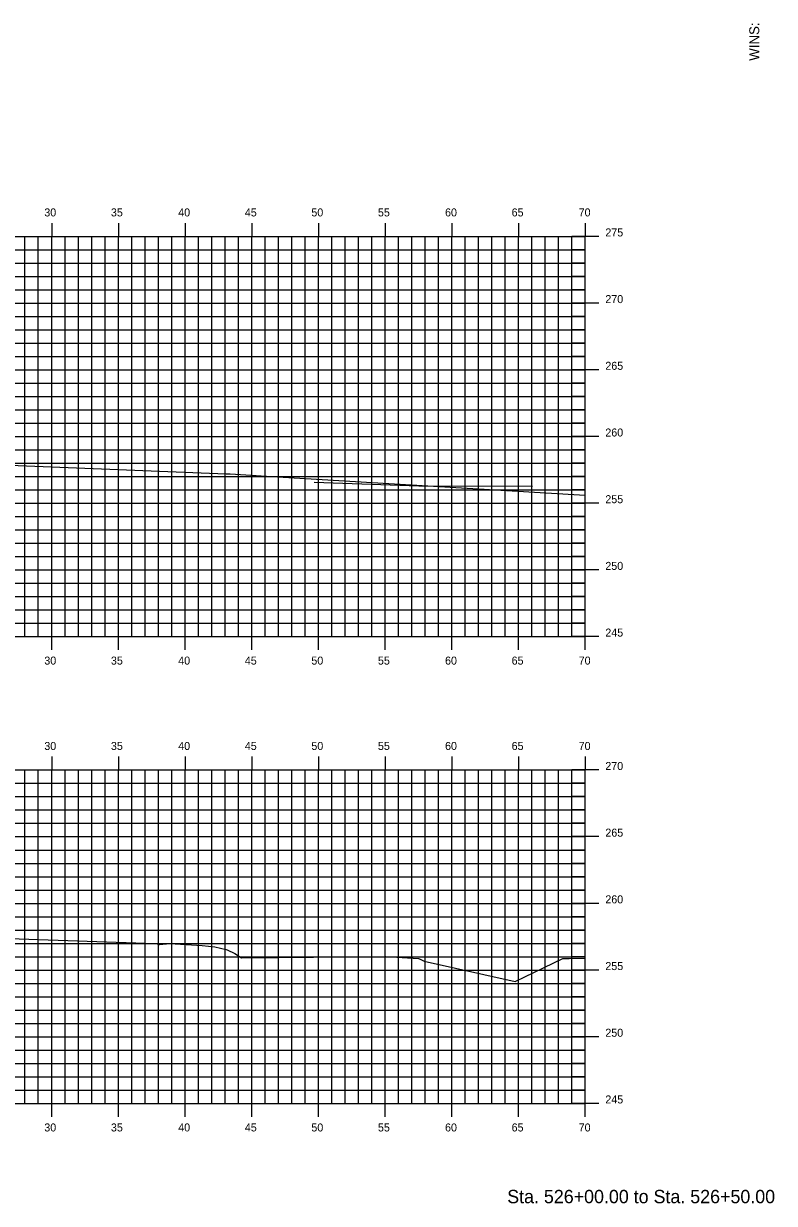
# Model space of a CAD drawing. Extents: x 1170543 to 1177585, y 609599 to 610623.
# Drawn here: x 1175976.5 to 1176032.8, y 610270.3 to 610358.8 of the extents above; entities that cross this region are included whole.
import ezdxf

# ---------------------------------------------------------------- set-up
doc = ezdxf.new("R2010")
doc.units = 0
for name, color, linetype in [('BORDER', 7, 'Continuous'), ('D_Utilities_UG_Water_Shutoff', 7, 'Continuous'), ('H_V ANNOTATION', 7, 'Continuous'), ('MAJOR', 7, 'Continuous'), ('MINOR', 7, 'Continuous'), ('S_Roadway_Centerline', 7, 'Continuous')]:
    doc.layers.add(name, color=color, linetype=linetype)

msp = doc.modelspace()

# ---------------------------------------------------------------- linework, layer by layer
at = {"layer": 'D_Utilities_UG_Water_Shutoff'}
msp.add_lwpolyline([(1175998.301, 610324.375), (1176006.146, 610324.112), (1176014.662, 610324.083)], dxfattribs=at)
at = {"layer": 'MAJOR'}
for p, q in [((1175978.628, 610343.803), (1175978.628, 610342.801)), ((1175983.628, 610343.803), (1175983.628, 610342.801)), ((1175988.628, 610343.803), (1175988.628, 610342.801)), ((1175993.628, 610343.803), (1175993.628, 610342.801)), ((1175998.628, 610343.803), (1175998.628, 610342.801)), ((1176003.628, 610343.803), (1176003.628, 610342.801)), ((1176008.628, 610343.803), (1176008.628, 610342.801)), ((1176013.628, 610343.803), (1176013.628, 610342.801)), ((1176018.628, 610343.803), (1176018.628, 610342.801)), ((1175878.628, 610342.801), (1176018.628, 610342.801)), ((1175878.628, 610342.801), (1176018.628, 610342.801)), ((1175978.628, 610312.801), (1175978.628, 610342.801)), ((1175983.628, 610312.801), (1175983.628, 610342.801)), ((1175988.628, 610312.801), (1175988.628, 610342.801)), ((1175993.628, 610312.801), (1175993.628, 610342.801)), ((1175998.628, 610312.801), (1175998.628, 610342.801)), ((1176003.628, 610312.801), (1176003.628, 610342.801)), ((1176008.628, 610312.801), (1176008.628, 610342.801)), ((1176013.628, 610312.801), (1176013.628, 610342.801)), ((1176019.63, 610342.801), (1176017.626, 610342.801)), ((1176018.628, 610312.801), (1176018.628, 610342.801)), ((1176018.628, 610312.801), (1176018.628, 610342.801)), ((1175878.628, 610337.801), (1176018.628, 610337.801)), ((1176019.63, 610337.801), (1176017.626, 610337.801)), ((1175878.628, 610332.801), (1176018.628, 610332.801)), ((1176019.63, 610332.801), (1176017.626, 610332.801)), ((1175878.628, 610327.801), (1176018.628, 610327.801)), ((1176019.63, 610327.801), (1176017.626, 610327.801)), ((1175878.628, 610322.801), (1176018.628, 610322.801)), ((1176019.63, 610322.801), (1176017.626, 610322.801)), ((1175878.628, 610317.801), (1176018.628, 610317.801)), ((1176019.63, 610317.801), (1176017.626, 610317.801)), ((1175878.628, 610312.801), (1176018.628, 610312.801)), ((1175878.628, 610312.801), (1176018.628, 610312.801)), ((1175978.628, 610311.799), (1175978.628, 610312.801)), ((1175983.628, 610311.799), (1175983.628, 610312.801)), ((1175988.628, 610311.799), (1175988.628, 610312.801)), ((1175993.628, 610311.799), (1175993.628, 610312.801)), ((1175998.628, 610311.799), (1175998.628, 610312.801)), ((1176003.628, 610311.799), (1176003.628, 610312.801)), ((1176008.628, 610311.799), (1176008.628, 610312.801)), ((1176013.628, 610311.799), (1176013.628, 610312.801)), ((1176019.63, 610312.801), (1176017.626, 610312.801)), ((1176018.628, 610311.799), (1176018.628, 610312.801)), ((1175978.628, 610303.803), (1175978.628, 610302.801)), ((1175983.628, 610303.803), (1175983.628, 610302.801)), ((1175988.628, 610303.803), (1175988.628, 610302.801)), ((1175993.628, 610303.803), (1175993.628, 610302.801)), ((1175998.628, 610303.803), (1175998.628, 610302.801)), ((1176003.628, 610303.803), (1176003.628, 610302.801)), ((1176008.628, 610303.803), (1176008.628, 610302.801)), ((1176013.628, 610303.803), (1176013.628, 610302.801)), ((1176018.628, 610303.803), (1176018.628, 610302.801)), ((1175878.628, 610302.801), (1176018.628, 610302.801)), ((1175878.628, 610302.801), (1176018.628, 610302.801)), ((1175978.628, 610277.801), (1175978.628, 610302.801)), ((1175983.628, 610277.801), (1175983.628, 610302.801)), ((1175988.628, 610277.801), (1175988.628, 610302.801)), ((1175993.628, 610277.801), (1175993.628, 610302.801)), ((1175998.628, 610277.801), (1175998.628, 610302.801)), ((1176003.628, 610277.801), (1176003.628, 610302.801)), ((1176008.628, 610277.801), (1176008.628, 610302.801)), ((1176013.628, 610277.801), (1176013.628, 610302.801)), ((1176019.63, 610302.801), (1176017.626, 610302.801)), ((1176018.628, 610277.801), (1176018.628, 610302.801)), ((1176018.628, 610277.801), (1176018.628, 610302.801)), ((1175878.628, 610297.801), (1176018.628, 610297.801)), ((1176019.63, 610297.801), (1176017.626, 610297.801)), ((1175878.628, 610292.801), (1176018.628, 610292.801)), ((1176019.63, 610292.801), (1176017.626, 610292.801)), ((1175878.628, 610287.801), (1176018.628, 610287.801)), ((1176019.63, 610287.801), (1176017.626, 610287.801)), ((1175878.628, 610282.801), (1176018.628, 610282.801)), ((1176019.63, 610282.801), (1176017.626, 610282.801)), ((1175878.628, 610277.801), (1176018.628, 610277.801)), ((1175878.628, 610277.801), (1176018.628, 610277.801)), ((1175978.628, 610276.799), (1175978.628, 610277.801)), ((1175983.628, 610276.799), (1175983.628, 610277.801)), ((1175988.628, 610276.799), (1175988.628, 610277.801)), ((1175993.628, 610276.799), (1175993.628, 610277.801)), ((1175998.628, 610276.799), (1175998.628, 610277.801)), ((1176003.628, 610276.799), (1176003.628, 610277.801)), ((1176008.628, 610276.799), (1176008.628, 610277.801)), ((1176013.628, 610276.799), (1176013.628, 610277.801)), ((1176019.63, 610277.801), (1176017.626, 610277.801)), ((1176018.628, 610276.799), (1176018.628, 610277.801))]:
    msp.add_line(p, q, dxfattribs=at)
at = {"layer": 'MINOR'}
for p, q in [((1175976.628, 610312.801), (1175976.628, 610342.801)), ((1175977.628, 610312.801), (1175977.628, 610342.801)), ((1175979.628, 610312.801), (1175979.628, 610342.801)), ((1175980.628, 610312.801), (1175980.628, 610342.801)), ((1175981.628, 610312.801), (1175981.628, 610342.801)), ((1175982.628, 610312.801), (1175982.628, 610342.801)), ((1175984.628, 610312.801), (1175984.628, 610342.801)), ((1175985.628, 610312.801), (1175985.628, 610342.801)), ((1175986.628, 610312.801), (1175986.628, 610342.801)), ((1175987.628, 610312.801), (1175987.628, 610342.801)), ((1175989.628, 610312.801), (1175989.628, 610342.801)), ((1175990.628, 610312.801), (1175990.628, 610342.801)), ((1175991.628, 610312.801), (1175991.628, 610342.801)), ((1175992.628, 610312.801), (1175992.628, 610342.801)), ((1175994.628, 610312.801), (1175994.628, 610342.801)), ((1175995.628, 610312.801), (1175995.628, 610342.801)), ((1175996.628, 610312.801), (1175996.628, 610342.801)), ((1175997.628, 610312.801), (1175997.628, 610342.801)), ((1175999.628, 610312.801), (1175999.628, 610342.801)), ((1176000.628, 610312.801), (1176000.628, 610342.801)), ((1176001.628, 610312.801), (1176001.628, 610342.801)), ((1176002.628, 610312.801), (1176002.628, 610342.801)), ((1176004.628, 610312.801), (1176004.628, 610342.801)), ((1176005.628, 610312.801), (1176005.628, 610342.801)), ((1176006.628, 610312.801), (1176006.628, 610342.801)), ((1176007.628, 610312.801), (1176007.628, 610342.801)), ((1176009.628, 610312.801), (1176009.628, 610342.801)), ((1176010.628, 610312.801), (1176010.628, 610342.801)), ((1176011.628, 610312.801), (1176011.628, 610342.801)), ((1176012.628, 610312.801), (1176012.628, 610342.801)), ((1176014.628, 610312.801), (1176014.628, 610342.801)), ((1176015.628, 610312.801), (1176015.628, 610342.801)), ((1176016.628, 610312.801), (1176016.628, 610342.801)), ((1176017.628, 610312.801), (1176017.628, 610342.801)), ((1175878.628, 610341.801), (1176018.628, 610341.801)), ((1176018.628, 610341.801), (1176017.626, 610341.801)), ((1175878.628, 610340.801), (1176018.628, 610340.801)), ((1176018.628, 610340.801), (1176017.626, 610340.801)), ((1175878.628, 610339.801), (1176018.628, 610339.801)), ((1176018.628, 610339.801), (1176017.626, 610339.801)), ((1175878.628, 610338.801), (1176018.628, 610338.801)), ((1176018.628, 610338.801), (1176017.626, 610338.801)), ((1175878.628, 610336.801), (1176018.628, 610336.801)), ((1176018.628, 610336.801), (1176017.626, 610336.801)), ((1175878.628, 610335.801), (1176018.628, 610335.801)), ((1176018.628, 610335.801), (1176017.626, 610335.801)), ((1175878.628, 610334.801), (1176018.628, 610334.801)), ((1176018.628, 610334.801), (1176017.626, 610334.801)), ((1175878.628, 610333.801), (1176018.628, 610333.801)), ((1176018.628, 610333.801), (1176017.626, 610333.801)), ((1175878.628, 610331.801), (1176018.628, 610331.801)), ((1176018.628, 610331.801), (1176017.626, 610331.801)), ((1175878.628, 610330.801), (1176018.628, 610330.801)), ((1176018.628, 610330.801), (1176017.626, 610330.801)), ((1175878.628, 610329.801), (1176018.628, 610329.801)), ((1176018.628, 610329.801), (1176017.626, 610329.801)), ((1175878.628, 610328.801), (1176018.628, 610328.801)), ((1176018.628, 610328.801), (1176017.626, 610328.801)), ((1175878.628, 610326.801), (1176018.628, 610326.801)), ((1176018.628, 610326.801), (1176017.626, 610326.801)), ((1175878.628, 610325.801), (1176018.628, 610325.801)), ((1176018.628, 610325.801), (1176017.626, 610325.801)), ((1175878.628, 610324.801), (1176018.628, 610324.801)), ((1176018.628, 610324.801), (1176017.626, 610324.801)), ((1175878.628, 610323.801), (1176018.628, 610323.801)), ((1176018.628, 610323.801), (1176017.626, 610323.801)), ((1175878.628, 610321.801), (1176018.628, 610321.801)), ((1176018.628, 610321.801), (1176017.626, 610321.801)), ((1175878.628, 610320.801), (1176018.628, 610320.801)), ((1176018.628, 610320.801), (1176017.626, 610320.801)), ((1175878.628, 610319.801), (1176018.628, 610319.801)), ((1176018.628, 610319.801), (1176017.626, 610319.801)), ((1175878.628, 610318.801), (1176018.628, 610318.801)), ((1176018.628, 610318.801), (1176017.626, 610318.801)), ((1175878.628, 610316.801), (1176018.628, 610316.801)), ((1176018.628, 610316.801), (1176017.626, 610316.801)), ((1175878.628, 610315.801), (1176018.628, 610315.801)), ((1176018.628, 610315.801), (1176017.626, 610315.801)), ((1175878.628, 610314.801), (1176018.628, 610314.801)), ((1176018.628, 610314.801), (1176017.626, 610314.801)), ((1175878.628, 610313.801), (1176018.628, 610313.801)), ((1176018.628, 610313.801), (1176017.626, 610313.801)), ((1175976.628, 610277.801), (1175976.628, 610302.801)), ((1175977.628, 610277.801), (1175977.628, 610302.801)), ((1175979.628, 610277.801), (1175979.628, 610302.801)), ((1175980.628, 610277.801), (1175980.628, 610302.801)), ((1175981.628, 610277.801), (1175981.628, 610302.801)), ((1175982.628, 610277.801), (1175982.628, 610302.801)), ((1175984.628, 610277.801), (1175984.628, 610302.801)), ((1175985.628, 610277.801), (1175985.628, 610302.801)), ((1175986.628, 610277.801), (1175986.628, 610302.801)), ((1175987.628, 610277.801), (1175987.628, 610302.801)), ((1175989.628, 610277.801), (1175989.628, 610302.801)), ((1175990.628, 610277.801), (1175990.628, 610302.801)), ((1175991.628, 610277.801), (1175991.628, 610302.801)), ((1175992.628, 610277.801), (1175992.628, 610302.801)), ((1175994.628, 610277.801), (1175994.628, 610302.801)), ((1175995.628, 610277.801), (1175995.628, 610302.801)), ((1175996.628, 610277.801), (1175996.628, 610302.801)), ((1175997.628, 610277.801), (1175997.628, 610302.801)), ((1175999.628, 610277.801), (1175999.628, 610302.801)), ((1176000.628, 610277.801), (1176000.628, 610302.801)), ((1176001.628, 610277.801), (1176001.628, 610302.801)), ((1176002.628, 610277.801), (1176002.628, 610302.801)), ((1176004.628, 610277.801), (1176004.628, 610302.801)), ((1176005.628, 610277.801), (1176005.628, 610302.801)), ((1176006.628, 610277.801), (1176006.628, 610302.801)), ((1176007.628, 610277.801), (1176007.628, 610302.801)), ((1176009.628, 610277.801), (1176009.628, 610302.801)), ((1176010.628, 610277.801), (1176010.628, 610302.801)), ((1176011.628, 610277.801), (1176011.628, 610302.801)), ((1176012.628, 610277.801), (1176012.628, 610302.801)), ((1176014.628, 610277.801), (1176014.628, 610302.801)), ((1176015.628, 610277.801), (1176015.628, 610302.801)), ((1176016.628, 610277.801), (1176016.628, 610302.801)), ((1176017.628, 610277.801), (1176017.628, 610302.801)), ((1175878.628, 610301.801), (1176018.628, 610301.801)), ((1176018.628, 610301.801), (1176017.626, 610301.801)), ((1175878.628, 610300.801), (1176018.628, 610300.801)), ((1176018.628, 610300.801), (1176017.626, 610300.801)), ((1175878.628, 610299.801), (1176018.628, 610299.801)), ((1176018.628, 610299.801), (1176017.626, 610299.801)), ((1175878.628, 610298.801), (1176018.628, 610298.801)), ((1176018.628, 610298.801), (1176017.626, 610298.801)), ((1175878.628, 610296.801), (1176018.628, 610296.801)), ((1176018.628, 610296.801), (1176017.626, 610296.801)), ((1175878.628, 610295.801), (1176018.628, 610295.801)), ((1176018.628, 610295.801), (1176017.626, 610295.801)), ((1175878.628, 610294.801), (1176018.628, 610294.801)), ((1176018.628, 610294.801), (1176017.626, 610294.801)), ((1175878.628, 610293.801), (1176018.628, 610293.801)), ((1176018.628, 610293.801), (1176017.626, 610293.801)), ((1175878.628, 610291.801), (1176018.628, 610291.801)), ((1176018.628, 610291.801), (1176017.626, 610291.801)), ((1175878.628, 610290.801), (1176018.628, 610290.801)), ((1176018.628, 610290.801), (1176017.626, 610290.801)), ((1175878.628, 610289.801), (1176018.628, 610289.801)), ((1176018.628, 610289.801), (1176017.626, 610289.801)), ((1175878.628, 610288.801), (1176018.628, 610288.801)), ((1176018.628, 610288.801), (1176017.626, 610288.801)), ((1175878.628, 610286.801), (1176018.628, 610286.801)), ((1176018.628, 610286.801), (1176017.626, 610286.801)), ((1175878.628, 610285.801), (1176018.628, 610285.801)), ((1176018.628, 610285.801), (1176017.626, 610285.801)), ((1175878.628, 610284.801), (1176018.628, 610284.801)), ((1176018.628, 610284.801), (1176017.626, 610284.801)), ((1175878.628, 610283.801), (1176018.628, 610283.801)), ((1176018.628, 610283.801), (1176017.626, 610283.801)), ((1175878.628, 610281.801), (1176018.628, 610281.801)), ((1176018.628, 610281.801), (1176017.626, 610281.801)), ((1175878.628, 610280.801), (1176018.628, 610280.801)), ((1176018.628, 610280.801), (1176017.626, 610280.801)), ((1175878.628, 610279.801), (1176018.628, 610279.801)), ((1176018.628, 610279.801), (1176017.626, 610279.801)), ((1175878.628, 610278.801), (1176018.628, 610278.801)), ((1176018.628, 610278.801), (1176017.626, 610278.801))]:
    msp.add_line(p, q, dxfattribs=at)
at = {"layer": 'S_Roadway_Centerline'}
for points in [[(1175966.117, 610326.015), (1175991.697, 610325.014), (1175992.005, 610325.003), (1175994.723, 610324.836), (1176006.82, 610324.11), (1176018.628, 610323.401)], [(1175960.159, 610290.69), (1175986.39, 610289.798), (1175986.469, 610289.793), (1175986.547, 610289.778), (1175986.624, 610289.755), (1175986.7, 610289.722), (1175987.479, 610289.791), (1175989.917, 610289.646), (1175990.868, 610289.535), (1175991.719, 610289.339), (1175991.791, 610289.317), (1175992.366, 610289.045), (1175992.867, 610288.713), (1176003.687, 610288.826), (1176006.135, 610288.674), (1176006.183, 610288.635), (1176006.188, 610288.638), (1176006.558, 610288.461), (1176013.37, 610286.949), (1176014.104, 610287.301), (1176016.937, 610288.658), (1176017.413, 610288.668), (1176018.628, 610288.693)]]:
    msp.add_lwpolyline(points, dxfattribs=at)

# ---------------------------------------------------------------- texts
at = {"layer": 'BORDER'}
msp.add_text('WINS:', height=0.7453, rotation=90, dxfattribs=at).set_placement((1176031.663, 610355.969))
at = {"layer": 'H_V ANNOTATION'}
for s, height, p in [('30', 0.6, (1175978.077, 610344.301)), ('35', 0.6, (1175983.069, 610344.301)), ('40', 0.6, (1175988.114, 610344.301)), ('45', 0.6, (1175993.106, 610344.301)), ('50', 0.6, (1175998.093, 610344.301)), ('55', 0.6, (1176003.085, 610344.301)), ('60', 0.6, (1176008.114, 610344.301)), ('65', 0.6, (1176013.106, 610344.301)), ('70', 0.6, (1176018.13, 610344.301)), ('275', 0.6, (1176020.128, 610342.801)), ('270', 0.6, (1176020.128, 610337.801)), ('265', 0.6, (1176020.128, 610332.801)), ('260', 0.6, (1176020.128, 610327.801)), ('255', 0.6, (1176020.128, 610322.801)), ('250', 0.6, (1176020.128, 610317.801)), ('245', 0.6, (1176020.128, 610312.801)), ('30', 0.6, (1175978.077, 610310.701)), ('35', 0.6, (1175983.069, 610310.701)), ('40', 0.6, (1175988.114, 610310.701)), ('45', 0.6, (1175993.106, 610310.701)), ('50', 0.6, (1175998.093, 610310.701)), ('55', 0.6, (1176003.085, 610310.701)), ('60', 0.6, (1176008.114, 610310.701)), ('65', 0.6, (1176013.106, 610310.701)), ('70', 0.6, (1176018.13, 610310.701)), ('30', 0.6, (1175978.077, 610304.301)), ('35', 0.6, (1175983.069, 610304.301)), ('40', 0.6, (1175988.114, 610304.301)), ('45', 0.6, (1175993.106, 610304.301)), ('50', 0.6, (1175998.093, 610304.301)), ('55', 0.6, (1176003.085, 610304.301)), ('60', 0.6, (1176008.114, 610304.301)), ('65', 0.6, (1176013.106, 610304.301)), ('70', 0.6, (1176018.13, 610304.301)), ('270', 0.6, (1176020.128, 610302.801)), ('265', 0.6, (1176020.128, 610297.801)), ('260', 0.6, (1176020.128, 610292.801)), ('255', 0.6, (1176020.128, 610287.801)), ('250', 0.6, (1176020.128, 610282.801)), ('245', 0.6, (1176020.128, 610277.801)), ('30', 0.6, (1175978.077, 610275.701)), ('35', 0.6, (1175983.069, 610275.701)), ('40', 0.6, (1175988.114, 610275.701)), ('45', 0.6, (1175993.106, 610275.701)), ('50', 0.6, (1175998.093, 610275.701)), ('55', 0.6, (1176003.085, 610275.701)), ('60', 0.6, (1176008.114, 610275.701)), ('65', 0.6, (1176013.106, 610275.701)), ('70', 0.6, (1176018.13, 610275.701)), ('Sta. 526+00.00 to Sta. 526+50.00', 1.0002, (1176012.774, 610270.321))]:
    msp.add_text(s, height=height, dxfattribs=at).set_placement(p)

doc.saveas('drawing.dxf')
